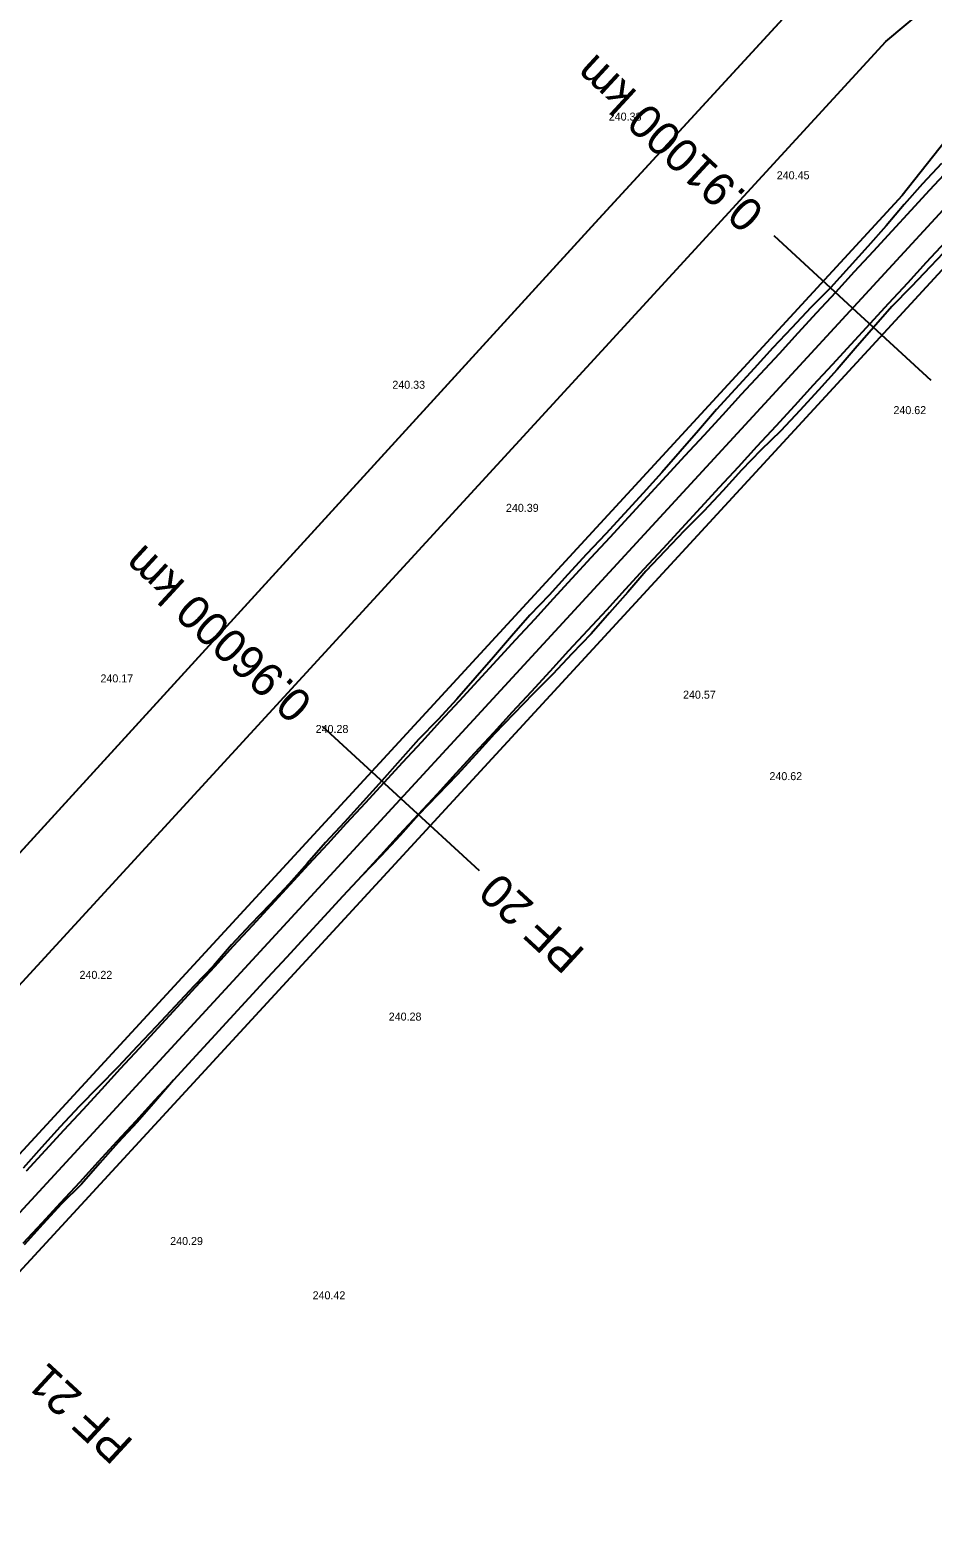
# Model space of a CAD drawing. Extents: x -555887 to -552101, y -1100251 to -1096546.
# Drawn here: x -555535.5 to -555467.8, y -1098323 to -1098211.1 of the extents above; entities that cross this region are included whole.
import ezdxf

# ---------------------------------------------------------------- set-up
doc = ezdxf.new("R2010")
doc.units = 0
for name, color, linetype in [('IP_návrh', 7, 'Continuous'), ('PARCELY_cesty', 7, 'Continuous'), ('POLYGONY_SITUACE_PF', 7, 'Continuous'), ('POLYGONY_SITUACE_PF_POPISY', 7, 'Continuous'), ('POLYGONY_SITUACE_PO', 7, 'Continuous'), ('Výškopis', 7, 'Continuous'), ('zájem', 7, 'Continuous')]:
    doc.layers.add(name, color=color, linetype=linetype)

msp = doc.modelspace()

# ---------------------------------------------------------------- linework, layer by layer
at = {"layer": 'IP_návrh'}
msp.add_lwpolyline([(-555730.85, -1098494.64), (-555471.29, -1098211.98), (-555447.19, -1098191.79), (-555406.99, -1098193.78), (-555291.32, -1098130.27), (-555281.27, -1098119.66), (-555272.34, -1098101.41), (-555266.18, -1098052.11), (-555246.83, -1098023.92), (-555193.03, -1097978.41), (-554985.79, -1097744.7), (-554956.17, -1097701), (-554939.23, -1097656.04), (-554918.86, -1097601.97), (-554899.16, -1097585.1)], dxfattribs=at)
at = {"layer": 'PARCELY_cesty'}
for points in [[(-555292.25, -1098142.16), (-555364.66, -1098183.69), (-555371.39, -1098184.89), (-555389.15, -1098194.9), (-555393.3, -1098199.76), (-555401.17, -1098203.38), (-555408.61, -1098205.15), (-555413.73, -1098205.81), (-555419.9, -1098205.25), (-555424.4, -1098204.19), (-555432.4, -1098202.4), (-555443.11, -1098202.67), (-555453.18, -1098206.29), (-555457.86, -1098209.4), (-555461.71, -1098212.96), (-555470.07, -1098223.51), (-555661.76, -1098431.65)], [(-555289.09, -1098147.26), (-555393.06, -1098207.11), (-555398.23, -1098209.64), (-555403.79, -1098211.47), (-555409.56, -1098212.52), (-555415.41, -1098212.79), (-555421.27, -1098212.25), (-555428.99, -1098211.34), (-555433.17, -1098210.42), (-555441.62, -1098210.63), (-555449.56, -1098213.49), (-555452.96, -1098215.75), (-555460.12, -1098221.55), (-555719.84, -1098503.56)]]:
    msp.add_lwpolyline(points, dxfattribs=at)
at = {"layer": 'POLYGONY_SITUACE_PF'}
for p, q in [((-555473.78, -1098231.97), (-555479.67, -1098226.55)), ((-555467.9, -1098237.39), (-555473.78, -1098231.97)), ((-555507.65, -1098268.75), (-555513.54, -1098263.33)), ((-555501.77, -1098274.16), (-555507.65, -1098268.75))]:
    msp.add_line(p, q, dxfattribs=at)
at = {"layer": 'POLYGONY_SITUACE_PO'}
for p, q in [((-555458.91, -1098215.81), (-555722.13, -1098501.62)), ((-555467.11, -1098221.11), (-555468.53, -1098222.64)), ((-555466.6, -1098221.59), (-555468.01, -1098223.12)), ((-555468.53, -1098222.64), (-555469.91, -1098224.2)), ((-555468.01, -1098223.12), (-555469.42, -1098224.65)), ((-555469.91, -1098224.2), (-555471.26, -1098225.79)), ((-555469.42, -1098224.65), (-555470.83, -1098226.18)), ((-555471.26, -1098225.79), (-555472.64, -1098227.35)), ((-555470.83, -1098226.18), (-555472.25, -1098227.72)), ((-555472.64, -1098227.35), (-555474.04, -1098228.9)), ((-555466.85, -1098227.02), (-555468.26, -1098228.55)), ((-555466.85, -1098227.02), (-555468.26, -1098228.55)), ((-555466.52, -1098227.33), (-555467.94, -1098228.85)), ((-555472.25, -1098227.72), (-555473.66, -1098229.25)), ((-555468.26, -1098228.55), (-555469.67, -1098230.09)), ((-555468.26, -1098228.55), (-555469.67, -1098230.09)), ((-555474.04, -1098228.9), (-555475.44, -1098230.44)), ((-555473.66, -1098229.25), (-555475.07, -1098230.78)), ((-555467.94, -1098228.85), (-555469.38, -1098230.36)), ((-555475.44, -1098230.44), (-555476.91, -1098231.92)), ((-555475.07, -1098230.78), (-555476.48, -1098232.31)), ((-555469.67, -1098230.09), (-555471.08, -1098231.62)), ((-555469.67, -1098230.09), (-555471.08, -1098231.62)), ((-555469.38, -1098230.36), (-555470.84, -1098231.84)), ((-555476.91, -1098231.92), (-555478.33, -1098233.44)), ((-555471.08, -1098231.62), (-555472.49, -1098233.15)), ((-555471.08, -1098231.62), (-555472.49, -1098233.15)), ((-555470.84, -1098231.84), (-555472.22, -1098233.41)), ((-555476.48, -1098232.31), (-555477.89, -1098233.85)), ((-555472.49, -1098233.15), (-555473.91, -1098234.68)), ((-555472.49, -1098233.15), (-555473.91, -1098234.68)), ((-555478.33, -1098233.44), (-555479.77, -1098234.95)), ((-555477.89, -1098233.85), (-555479.3, -1098235.38)), ((-555472.22, -1098233.41), (-555473.59, -1098234.98)), ((-555479.77, -1098234.95), (-555481.17, -1098236.49)), ((-555479.3, -1098235.38), (-555480.71, -1098236.91)), ((-555473.91, -1098234.68), (-555475.32, -1098236.22)), ((-555473.91, -1098234.68), (-555475.32, -1098236.22)), ((-555473.59, -1098234.98), (-555474.94, -1098236.56)), ((-555481.17, -1098236.49), (-555482.58, -1098238.03)), ((-555475.32, -1098236.22), (-555476.73, -1098237.75)), ((-555475.32, -1098236.22), (-555476.73, -1098237.75)), ((-555474.94, -1098236.56), (-555476.34, -1098238.11)), ((-555480.71, -1098236.91), (-555482.13, -1098238.44)), ((-555482.58, -1098238.03), (-555483.99, -1098239.56)), ((-555482.13, -1098238.44), (-555483.54, -1098239.98)), ((-555476.73, -1098237.75), (-555478.14, -1098239.28)), ((-555476.73, -1098237.75), (-555478.14, -1098239.28)), ((-555476.34, -1098238.11), (-555477.75, -1098239.64)), ((-555483.99, -1098239.56), (-555485.34, -1098241.15)), ((-555478.14, -1098239.28), (-555479.55, -1098240.81)), ((-555478.14, -1098239.28), (-555479.55, -1098240.81)), ((-555477.75, -1098239.64), (-555479.17, -1098241.17)), ((-555483.54, -1098239.98), (-555484.95, -1098241.51)), ((-555479.55, -1098240.81), (-555480.96, -1098242.35)), ((-555479.55, -1098240.81), (-555480.96, -1098242.35)), ((-555485.34, -1098241.15), (-555486.71, -1098242.72)), ((-555484.95, -1098241.51), (-555486.36, -1098243.04)), ((-555479.17, -1098241.17), (-555480.67, -1098242.62)), ((-555486.71, -1098242.72), (-555488.08, -1098244.29)), ((-555486.36, -1098243.04), (-555487.77, -1098244.57)), ((-555480.96, -1098242.35), (-555482.37, -1098243.88)), ((-555480.96, -1098242.35), (-555482.37, -1098243.88)), ((-555480.67, -1098242.62), (-555482.12, -1098244.11)), ((-555488.08, -1098244.29), (-555489.48, -1098245.83)), ((-555482.37, -1098243.88), (-555483.78, -1098245.41)), ((-555482.37, -1098243.88), (-555483.78, -1098245.41)), ((-555482.12, -1098244.11), (-555483.51, -1098245.66)), ((-555487.77, -1098244.57), (-555489.18, -1098246.11)), ((-555483.78, -1098245.41), (-555485.2, -1098246.94)), ((-555483.78, -1098245.41), (-555485.2, -1098246.94)), ((-555489.48, -1098245.83), (-555490.89, -1098247.37)), ((-555489.18, -1098246.11), (-555490.59, -1098247.64)), ((-555483.51, -1098245.66), (-555484.94, -1098247.18)), ((-555490.89, -1098247.37), (-555492.3, -1098248.9)), ((-555490.59, -1098247.64), (-555492, -1098249.17)), ((-555485.2, -1098246.94), (-555486.61, -1098248.48)), ((-555485.2, -1098246.94), (-555486.61, -1098248.48)), ((-555484.94, -1098247.18), (-555486.41, -1098248.66)), ((-555486.61, -1098248.48), (-555488.02, -1098250.01)), ((-555486.61, -1098248.48), (-555488.02, -1098250.01)), ((-555486.41, -1098248.66), (-555487.84, -1098250.17)), ((-555492.3, -1098248.9), (-555493.73, -1098250.42)), ((-555492, -1098249.17), (-555493.42, -1098250.7)), ((-555488.02, -1098250.01), (-555489.43, -1098251.54)), ((-555488.02, -1098250.01), (-555489.43, -1098251.54)), ((-555493.73, -1098250.42), (-555495.14, -1098251.94)), ((-555493.42, -1098250.7), (-555494.83, -1098252.24)), ((-555487.84, -1098250.17), (-555489.28, -1098251.68)), ((-555495.14, -1098251.94), (-555496.54, -1098253.49)), ((-555494.83, -1098252.24), (-555496.24, -1098253.77)), ((-555489.43, -1098251.54), (-555490.84, -1098253.07)), ((-555489.43, -1098251.54), (-555490.84, -1098253.07)), ((-555489.28, -1098251.68), (-555490.65, -1098253.25)), ((-555490.84, -1098253.07), (-555492.25, -1098254.61)), ((-555490.84, -1098253.07), (-555492.25, -1098254.61)), ((-555490.65, -1098253.25), (-555492.02, -1098254.82)), ((-555496.54, -1098253.49), (-555498, -1098254.98)), ((-555496.24, -1098253.77), (-555497.65, -1098255.3)), ((-555498, -1098254.98), (-555499.37, -1098256.55)), ((-555497.65, -1098255.3), (-555499.06, -1098256.83)), ((-555492.25, -1098254.61), (-555493.66, -1098256.14)), ((-555492.25, -1098254.61), (-555493.66, -1098256.14)), ((-555492.02, -1098254.82), (-555493.4, -1098256.38)), ((-555499.37, -1098256.55), (-555500.72, -1098258.14)), ((-555493.66, -1098256.14), (-555495.08, -1098257.67)), ((-555493.66, -1098256.14), (-555495.08, -1098257.67)), ((-555493.4, -1098256.38), (-555494.84, -1098257.89)), ((-555499.06, -1098256.83), (-555500.47, -1098258.37)), ((-555495.08, -1098257.67), (-555496.49, -1098259.2)), ((-555495.08, -1098257.67), (-555496.49, -1098259.2)), ((-555500.72, -1098258.14), (-555502.09, -1098259.71)), ((-555500.47, -1098258.37), (-555501.88, -1098259.9)), ((-555494.84, -1098257.89), (-555496.27, -1098259.4)), ((-555502.09, -1098259.71), (-555503.46, -1098261.28)), ((-555501.88, -1098259.9), (-555503.3, -1098261.43)), ((-555496.49, -1098259.2), (-555497.9, -1098260.74)), ((-555496.49, -1098259.2), (-555497.9, -1098260.74)), ((-555496.27, -1098259.4), (-555497.73, -1098260.89)), ((-555497.9, -1098260.74), (-555499.31, -1098262.27)), ((-555497.9, -1098260.74), (-555499.31, -1098262.27)), ((-555497.73, -1098260.89), (-555499.19, -1098262.38)), ((-555503.46, -1098261.28), (-555504.86, -1098262.82)), ((-555503.3, -1098261.43), (-555504.71, -1098262.96)), ((-555499.31, -1098262.27), (-555500.72, -1098263.8)), ((-555499.31, -1098262.27), (-555500.72, -1098263.8)), ((-555504.86, -1098262.82), (-555506.33, -1098264.3)), ((-555504.71, -1098262.96), (-555506.12, -1098264.5)), ((-555499.19, -1098262.38), (-555500.63, -1098263.89)), ((-555506.33, -1098264.3), (-555507.71, -1098265.86)), ((-555506.12, -1098264.5), (-555507.53, -1098266.03)), ((-555500.72, -1098263.8), (-555502.13, -1098265.33)), ((-555500.72, -1098263.8), (-555502.13, -1098265.33)), ((-555500.63, -1098263.89), (-555502.03, -1098265.43)), ((-555502.13, -1098265.33), (-555503.54, -1098266.87)), ((-555502.13, -1098265.33), (-555503.54, -1098266.87)), ((-555502.03, -1098265.43), (-555503.45, -1098266.95)), ((-555507.71, -1098265.86), (-555509.1, -1098267.42)), ((-555507.53, -1098266.03), (-555508.94, -1098267.56)), ((-555509.1, -1098267.42), (-555510.48, -1098268.97)), ((-555508.94, -1098267.56), (-555510.35, -1098269.09)), ((-555503.54, -1098266.87), (-555504.95, -1098268.4)), ((-555503.54, -1098266.87), (-555504.95, -1098268.4)), ((-555503.45, -1098266.95), (-555504.89, -1098268.46)), ((-555510.48, -1098268.97), (-555511.9, -1098270.5)), ((-555504.95, -1098268.4), (-555506.37, -1098269.93)), ((-555504.95, -1098268.4), (-555506.37, -1098269.93)), ((-555504.89, -1098268.46), (-555506.33, -1098269.97)), ((-555510.35, -1098269.09), (-555511.76, -1098270.62)), ((-555506.37, -1098269.93), (-555507.78, -1098271.46)), ((-555506.37, -1098269.93), (-555507.78, -1098271.46)), ((-555506.33, -1098269.97), (-555507.71, -1098271.52)), ((-555511.9, -1098270.5), (-555513.31, -1098272.03)), ((-555511.76, -1098270.62), (-555513.17, -1098272.16)), ((-555513.31, -1098272.03), (-555514.68, -1098273.6)), ((-555513.17, -1098272.16), (-555514.59, -1098273.69)), ((-555507.78, -1098271.46), (-555509.19, -1098273)), ((-555507.78, -1098271.46), (-555509.19, -1098273)), ((-555507.71, -1098271.52), (-555509.15, -1098273.03)), ((-555509.19, -1098273), (-555510.6, -1098274.53)), ((-555509.19, -1098273), (-555510.6, -1098274.53)), ((-555509.15, -1098273.03), (-555510.6, -1098274.53)), ((-555514.68, -1098273.6), (-555516.07, -1098275.15)), ((-555514.59, -1098273.69), (-555516, -1098275.22)), ((-555510.6, -1098274.53), (-555512.01, -1098276.06)), ((-555510.6, -1098274.53), (-555512.01, -1098276.06)), ((-555510.6, -1098274.53), (-555512.01, -1098276.06)), ((-555510.6, -1098274.53), (-555510.6, -1098274.53)), ((-555516.07, -1098275.15), (-555517.49, -1098276.68)), ((-555516, -1098275.22), (-555517.41, -1098276.75)), ((-555517.49, -1098276.68), (-555518.93, -1098278.18)), ((-555517.41, -1098276.75), (-555518.82, -1098278.29)), ((-555512.01, -1098276.06), (-555513.42, -1098277.59)), ((-555512.01, -1098276.06), (-555513.42, -1098277.59)), ((-555512.01, -1098276.06), (-555513.42, -1098277.59)), ((-555513.42, -1098277.59), (-555514.83, -1098279.13)), ((-555513.42, -1098277.59), (-555514.83, -1098279.13)), ((-555513.42, -1098277.59), (-555514.83, -1098279.13)), ((-555518.93, -1098278.18), (-555520.35, -1098279.71)), ((-555518.82, -1098278.29), (-555520.23, -1098279.82)), ((-555520.35, -1098279.71), (-555521.72, -1098281.28)), ((-555520.23, -1098279.82), (-555521.64, -1098281.35)), ((-555514.83, -1098279.13), (-555516.25, -1098280.66)), ((-555514.83, -1098279.13), (-555516.25, -1098280.66)), ((-555514.83, -1098279.13), (-555516.25, -1098280.66)), ((-555521.72, -1098281.28), (-555523.16, -1098282.79)), ((-555521.64, -1098281.35), (-555523.05, -1098282.88)), ((-555516.25, -1098280.66), (-555517.66, -1098282.19)), ((-555516.25, -1098280.66), (-555517.66, -1098282.19)), ((-555516.25, -1098280.66), (-555517.66, -1098282.19)), ((-555517.66, -1098282.19), (-555519.07, -1098283.72)), ((-555517.66, -1098282.19), (-555519.07, -1098283.72)), ((-555517.66, -1098282.19), (-555519.07, -1098283.72)), ((-555523.16, -1098282.79), (-555524.58, -1098284.31)), ((-555523.05, -1098282.88), (-555524.47, -1098284.42)), ((-555524.58, -1098284.31), (-555526, -1098285.83)), ((-555524.47, -1098284.42), (-555525.88, -1098285.95)), ((-555519.07, -1098283.72), (-555520.48, -1098285.26)), ((-555519.07, -1098283.72), (-555520.48, -1098285.26)), ((-555519.07, -1098283.72), (-555520.48, -1098285.26)), ((-555520.48, -1098285.26), (-555521.89, -1098286.79)), ((-555520.48, -1098285.26), (-555521.89, -1098286.79)), ((-555520.48, -1098285.26), (-555521.89, -1098286.79)), ((-555526, -1098285.83), (-555527.44, -1098287.34)), ((-555525.88, -1098285.95), (-555527.29, -1098287.48)), ((-555521.89, -1098286.79), (-555523.3, -1098288.32)), ((-555521.89, -1098286.79), (-555523.3, -1098288.32)), ((-555521.89, -1098286.79), (-555523.3, -1098288.32)), ((-555527.44, -1098287.34), (-555528.87, -1098288.86)), ((-555527.29, -1098287.48), (-555528.7, -1098289.01)), ((-555528.87, -1098288.86), (-555530.33, -1098290.35)), ((-555528.7, -1098289.01), (-555530.11, -1098290.55)), ((-555523.3, -1098288.32), (-555524.71, -1098289.86)), ((-555523.3, -1098288.32), (-555524.71, -1098289.85)), ((-555523.3, -1098288.32), (-555524.71, -1098289.85)), ((-555523.3, -1098288.32), (-555523.3, -1098288.32)), ((-555524.71, -1098289.85), (-555526.13, -1098291.39)), ((-555524.71, -1098289.85), (-555526.13, -1098291.39)), ((-555524.71, -1098289.86), (-555526.07, -1098291.43)), ((-555530.33, -1098290.35), (-555531.78, -1098291.84)), ((-555530.11, -1098290.55), (-555531.52, -1098292.08)), ((-555526.13, -1098291.39), (-555527.54, -1098292.92)), ((-555526.13, -1098291.39), (-555527.54, -1098292.92)), ((-555531.78, -1098291.84), (-555533.2, -1098293.36)), ((-555531.52, -1098292.08), (-555532.93, -1098293.61)), ((-555526.07, -1098291.43), (-555527.44, -1098293.01)), ((-555533.2, -1098293.36), (-555534.6, -1098294.91)), ((-555532.93, -1098293.61), (-555534.34, -1098295.14)), ((-555527.54, -1098292.92), (-555528.95, -1098294.45)), ((-555527.54, -1098292.92), (-555528.95, -1098294.45)), ((-555527.44, -1098293.01), (-555528.87, -1098294.53)), ((-555528.95, -1098294.45), (-555530.36, -1098295.98)), ((-555528.95, -1098294.45), (-555530.36, -1098295.98)), ((-555528.87, -1098294.53), (-555530.24, -1098296.09)), ((-555534.6, -1098294.91), (-555535.99, -1098296.46)), ((-555534.34, -1098295.14), (-555535.76, -1098296.68)), ((-555530.36, -1098295.98), (-555531.77, -1098297.52)), ((-555530.36, -1098295.98), (-555531.77, -1098297.52)), ((-555530.24, -1098296.09), (-555531.62, -1098297.65)), ((-555531.77, -1098297.52), (-555533.18, -1098299.05)), ((-555531.77, -1098297.52), (-555533.18, -1098299.05)), ((-555531.62, -1098297.65), (-555533.1, -1098299.13)), ((-555533.18, -1098299.05), (-555534.59, -1098300.58)), ((-555533.18, -1098299.05), (-555534.59, -1098300.58)), ((-555533.1, -1098299.13), (-555534.51, -1098300.65)), ((-555534.59, -1098300.58), (-555536, -1098302.11)), ((-555534.59, -1098300.58), (-555536, -1098302.11)), ((-555534.51, -1098300.65), (-555535.9, -1098302.21))]:
    msp.add_line(p, q, dxfattribs=at)
at = {"layer": 'zájem'}
for points in [[(-555238.64, -1097948.52), (-555252.57, -1097963.73), (-555279.76, -1097993.33), (-555293.44, -1098008.21), (-555307.4, -1098023.39), (-555319.27, -1098036.32), (-555345.7, -1098065.12), (-555359.04, -1098079.61), (-555372.52, -1098094.26), (-555387.16, -1098110.21), (-555420.24, -1098146.3), (-555426.79, -1098153.42), (-555433.69, -1098160.92), (-555440.91, -1098168.86), (-555445.23, -1098173.52), (-555448.48, -1098177.05), (-555451.73, -1098180.59), (-555493.09, -1098225.57), (-555626.26, -1098371.34)], [(-555626.26, -1098371.34), (-555493.09, -1098225.57), (-555451.73, -1098180.59), (-555448.48, -1098177.05), (-555445.23, -1098173.52), (-555440.91, -1098168.86), (-555433.69, -1098160.92), (-555426.79, -1098153.42), (-555420.24, -1098146.3), (-555387.16, -1098110.21), (-555372.52, -1098094.26), (-555359.04, -1098079.61), (-555345.7, -1098065.12), (-555319.27, -1098036.32), (-555307.4, -1098023.39), (-555293.44, -1098008.21), (-555279.76, -1097993.33), (-555252.57, -1097963.73), (-555238.64, -1097948.52)]]:
    msp.add_lwpolyline(points, dxfattribs=at)

# ---------------------------------------------------------------- texts
at = {"layer": 'POLYGONY_SITUACE_PF_POPISY'}
for s, p in [('0.91000 km', (-555480.28, -1098224.62)), ('0.96000 km', (-555514.15, -1098261.4)), ('PF 20', (-555493.74, -1098280.2)), ('PF 21', (-555527.61, -1098316.98))]:
    msp.add_text(s, height=2.5, rotation=137.3558, dxfattribs=at).set_placement(p)
at = {"layer": 'Výškopis'}
for s, p in [('240.38', (-555492.07, -1098217.9)), ('240.45', (-555479.47, -1098222.3)), ('240.33', (-555508.3, -1098238.01)), ('240.62', (-555470.72, -1098239.91)), ('240.39', (-555499.78, -1098247.24)), ('240.17', (-555530.19, -1098260.03)), ('240.57', (-555486.5, -1098261.25)), ('240.28', (-555514.05, -1098263.82)), ('240.62', (-555480.02, -1098267.36)), ('240.22', (-555531.76, -1098282.26)), ('240.28', (-555508.57, -1098285.39)), ('240.29', (-555524.96, -1098302.22)), ('240.42', (-555514.28, -1098306.29))]:
    msp.add_text(s, height=0.6, dxfattribs=at).set_placement(p)

doc.saveas('drawing.dxf')
